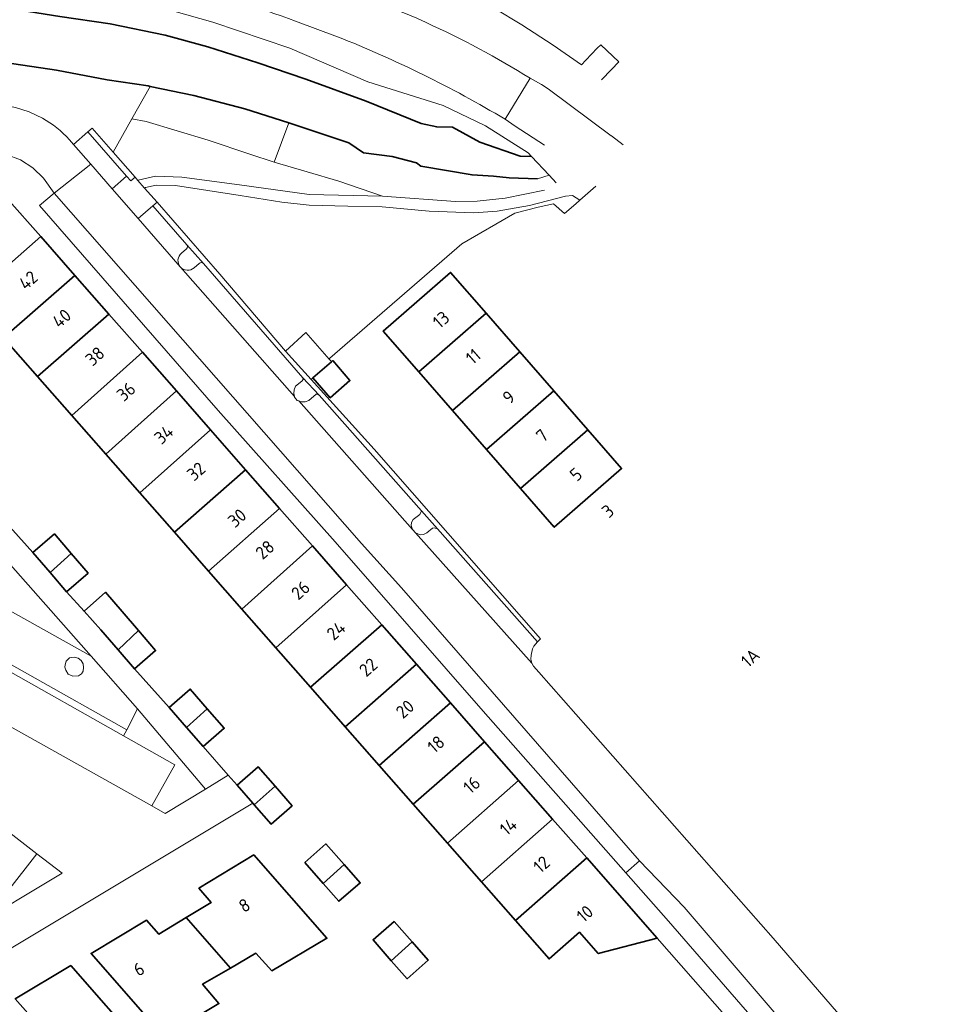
# Model space of a CAD drawing. Extents: x 150256 to 156914, y 461459 to 469481.
# Tile 514 of 656: x 155096 to 155193, y 467150 to 467253. Entities that reach past the tile are written whole.
import ezdxf
from ezdxf.enums import TextEntityAlignment as Align

# ---------------------------------------------------------------- set-up
doc = ezdxf.new("R2010")
doc.units = 0
doc.header["$LTSCALE"] = 0.75
for name, color, linetype, lineweight in [('B-RO-GK-BESCHOEIING-G', 251, 'GK-BESCHOEIING', 35), ('B-RO-GR-BEPLANTING_CULTUUR_BODEMBEDEKKER-GV', 251, 'CONTINUOUS', 18), ('B-RO-GR-BEPLANTING_CULTUUR_BOSPLANTSOEN-GV', 251, 'CONTINUOUS', 18), ('B-RO-GR-GROENVOORZIENING-GV', 251, 'CONTINUOUS', 18), ('B-RO-GR-HAAG-GV', 251, 'CONTINUOUS', 13), ('B-RO-OG-BEBOUWING-GV', 6, 'CONTINUOUS', 35), ('B-RO-OG-BEBOUWING-T18', 1, 'CONTINUOUS', 18), ('B-RO-OG-TERREIN_CULTUURSCHEIDING-GV', 251, 'CONTINUOUS', 18), ('B-RO-OG-WATER_SLOOT-GV', 251, 'CONTINUOUS', 18), ('B-RO-VH-VERHARDING_BETONSTRAATSTEEN-GV', 251, 'CONTINUOUS', 18), ('B-RO-VH-VERHARDING_HALFVERHARDING_GRIND-GV', 251, 'CONTINUOUS', 18), ('B-RO-VH-VERHARDING_STRAATBAKSTEEN-GV', 251, 'CONTINUOUS', 18), ('B-RO-VH-VERHARDING_TEGEL-GV', 251, 'CONTINUOUS', 18)]:
    doc.layers.add(name, color=color, linetype=linetype, lineweight=lineweight)
doc.styles.add('NLCS-ISO-M200-T18', font='NLCS-ISO.ttf', dxfattribs={"height": 360})
doc.linetypes.add('GK-BESCHOEIING', pattern='A,30,-5,[1,NLCS.SHX,S=1,R=0,X=0,Y=0],-5', length=40)

msp = doc.modelspace()

# ---------------------------------------------------------------- linework, layer by layer
at = {"layer": 'B-RO-GK-BESCHOEIING-G'}
for points in [[(155023.859, 467251.648), (155049.274, 467253.754), (155073.431, 467255.389), (155084.644, 467255.438), (155091.528, 467254.982), (155095.489, 467254.444), (155100.532, 467253.62), (155105.802, 467252.852), (155111.559, 467251.691), (155116.029, 467250.458), (155121.239, 467248.788), (155126.262, 467247.078), (155132.582, 467244.774), (155138.356, 467242.429), (155139.98, 467242.07), (155141.627, 467242.045), (155144.513, 467240.475), (155148.727, 467239.007), (155149.922, 467238.97)], [(155023.859, 467251.648), (155049.274, 467253.754), (155073.431, 467255.389), (155084.644, 467255.438), (155091.528, 467254.982), (155095.489, 467254.444), (155100.532, 467253.62), (155105.802, 467252.852), (155111.559, 467251.691), (155116.029, 467250.458), (155121.239, 467248.788), (155126.262, 467247.078), (155132.582, 467244.774), (155138.356, 467242.429), (155139.98, 467242.07), (155141.627, 467242.045), (155144.513, 467240.475), (155148.727, 467239.007), (155149.922, 467238.97)], [(155092.897, 467248.945), (155095.704, 467248.669), (155100.177, 467247.998), (155105.472, 467246.999), (155109.756, 467246.361), (155109.976, 467246.315)], [(155092.897, 467248.945), (155095.704, 467248.669), (155100.177, 467247.998), (155105.472, 467246.999), (155109.756, 467246.361), (155109.976, 467246.315)], [(155109.976, 467246.315), (155114.544, 467245.361), (155119.888, 467243.968), (155124.51, 467242.487)], [(155109.976, 467246.315), (155114.544, 467245.361), (155119.888, 467243.968), (155124.51, 467242.487)], [(155124.51, 467242.487), (155130.766, 467240.404), (155132.31, 467239.366), (155135.336, 467238.958), (155137.862, 467238.292), (155138.332, 467237.944), (155143.683, 467237.042), (155145.943, 467236.914), (155147.58, 467236.725), (155150.533, 467236.645)], [(155124.51, 467242.487), (155130.766, 467240.404), (155132.31, 467239.366), (155135.336, 467238.958), (155137.862, 467238.292), (155138.332, 467237.944), (155143.683, 467237.042), (155145.943, 467236.914), (155147.58, 467236.725), (155150.533, 467236.645)]]:
    msp.add_lwpolyline(points, dxfattribs=at)
at = {"layer": 'B-RO-GR-BEPLANTING_CULTUUR_BODEMBEDEKKER-GV'}
for points in [[(155157.259, 467246.993), (155158.273, 467248.09), (155159.06, 467248.89), (155157.162, 467250.655), (155156.772, 467250.31), (155155.59, 467249.044), (155155.149, 467248.572), (155152.19, 467250.632), (155148.9, 467252.757), (155145.992, 467254.496), (155142.422, 467256.472), (155139.788, 467257.815), (155137.09, 467259.106), (155136.709, 467258.444), (155135.72, 467255.594)], [(155157.259, 467246.993), (155158.273, 467248.09), (155159.06, 467248.89), (155157.162, 467250.655), (155156.772, 467250.31), (155155.59, 467249.044), (155155.149, 467248.572), (155152.19, 467250.632), (155148.9, 467252.757), (155145.992, 467254.496), (155142.422, 467256.472), (155139.788, 467257.815), (155137.09, 467259.106), (155136.709, 467258.444), (155135.72, 467255.594)], [(155137.906, 467253.442), (155138.88, 467252.994)], [(155137.906, 467253.442), (155138.88, 467252.994)]]:
    msp.add_lwpolyline(points, dxfattribs=at)
msp.add_lwpolyline([(155138.88, 467252.994, -0.0336905), (155149.764, 467247.159)], format="xyb", dxfattribs=at)
msp.add_lwpolyline([(155138.88, 467252.994, -0.0336905), (155149.764, 467247.159)], format="xyb", dxfattribs=at)
at = {"layer": 'B-RO-GR-BEPLANTING_CULTUUR_BOSPLANTSOEN-GV'}
for points in [[(155108.057, 467242.899), (155109.976, 467246.315), (155109.756, 467246.361), (155105.472, 467246.999), (155100.177, 467247.998), (155095.704, 467248.669), (155092.897, 467248.945), (155092.507, 467247.349), (155092.459, 467246.721), (155092.421, 467246.232), (155092.623, 467244.468), (155094.101, 467244.46), (155095.855, 467244.107), (155097.296, 467243.656), (155098.7, 467242.982)], [(155108.057, 467242.899), (155109.976, 467246.315), (155109.756, 467246.361), (155105.472, 467246.999), (155100.177, 467247.998), (155095.704, 467248.669), (155092.897, 467248.945), (155092.507, 467247.349), (155092.459, 467246.721), (155092.421, 467246.232), (155092.623, 467244.468), (155094.101, 467244.46), (155095.855, 467244.107), (155097.296, 467243.656), (155098.7, 467242.982)], [(155101.511, 467240.722), (155101.945, 467240.217), (155103.449, 467241.55), (155103.901, 467241.944), (155106.105, 467239.424), (155108.057, 467242.899)], [(155101.511, 467240.722), (155101.945, 467240.217), (155103.449, 467241.55), (155103.901, 467241.944), (155106.105, 467239.424), (155108.057, 467242.899)]]:
    msp.add_lwpolyline(points, dxfattribs=at)
msp.add_lwpolyline([(155098.7, 467242.982, -0.0833951), (155101.511, 467240.722)], format="xyb", dxfattribs=at)
msp.add_lwpolyline([(155098.7, 467242.982, -0.0833951), (155101.511, 467240.722)], format="xyb", dxfattribs=at)
for points in [[(155134.319, 467234.823), (155129.726, 467236.377), (155126.404, 467237.354), (155122.967, 467238.364), (155120.422, 467239.213), (155116.065, 467240.666), (155109.564, 467242.629), (155108.057, 467242.899), (155106.105, 467239.424), (155108.395, 467236.807), (155108.689, 467236.473), (155108.699, 467236.462), (155108.719, 467236.48), (155110.517, 467236.912), (155113.276, 467236.791), (155119.34, 467236.003), (155126.633, 467234.975)], [(155134.319, 467234.823), (155129.726, 467236.377), (155126.404, 467237.354), (155122.967, 467238.364), (155120.422, 467239.213), (155116.065, 467240.666), (155109.564, 467242.629), (155108.057, 467242.899), (155106.105, 467239.424), (155108.395, 467236.807), (155108.689, 467236.473), (155108.699, 467236.462), (155108.719, 467236.48), (155110.517, 467236.912), (155113.276, 467236.791), (155119.34, 467236.003), (155126.633, 467234.975)], [(155153.382, 467232.986), (155154.561, 467234.014), (155154.981, 467234.391), (155154.191, 467234.874), (155153.481, 467234.825), (155149.696, 467233.824), (155146.309, 467233.239), (155143.875, 467233.068), (155139.188, 467233.259), (155134.275, 467233.691), (155130.67, 467233.764), (155126.631, 467233.89), (155123.762, 467234.19), (155119.416, 467234.901), (155112.623, 467235.932), (155110.611, 467235.972), (155109.473, 467235.717), (155109.399, 467235.652), (155110.702, 467234.189), (155117.288, 467226.664), (155124.136, 467218.585), (155126.275, 467220.525), (155128.717, 467217.762), (155128.805, 467217.838), (155142.599, 467229.836), (155148.152, 467233.035), (155150.606, 467233.656), (155152.213, 467234.026)], [(155153.382, 467232.986), (155154.561, 467234.014), (155154.981, 467234.391), (155154.191, 467234.874), (155153.481, 467234.825), (155149.696, 467233.824), (155146.309, 467233.239), (155143.875, 467233.068), (155139.188, 467233.259), (155134.275, 467233.691), (155130.67, 467233.764), (155126.631, 467233.89), (155123.762, 467234.19), (155119.416, 467234.901), (155112.623, 467235.932), (155110.611, 467235.972), (155109.473, 467235.717), (155109.399, 467235.652), (155110.702, 467234.189), (155117.288, 467226.664), (155124.136, 467218.585), (155126.275, 467220.525), (155128.717, 467217.762), (155128.805, 467217.838), (155142.599, 467229.836), (155148.152, 467233.035), (155150.606, 467233.656), (155152.213, 467234.026)]]:
    msp.add_lwpolyline(points, close=True, dxfattribs=at)
at = {"layer": 'B-RO-GR-GROENVOORZIENING-GV'}
for points in [[(155113.766, 467229.315), (155113.252, 467228.842)], [(155113.766, 467229.315), (155113.252, 467228.842)], [(155115.548, 467227.748), (155113.815, 467229.722)], [(155115.548, 467227.748), (155113.815, 467229.722)], [(155113.128, 467227.406), (155113.146, 467227.386)], [(155113.128, 467227.406), (155113.146, 467227.386)], [(155114.578, 467227.321), (155115.103, 467227.778)], [(155114.578, 467227.321), (155115.103, 467227.778)]]:
    msp.add_lwpolyline(points, dxfattribs=at)
for points in [[(155113.815, 467229.722, -0.4251116), (155113.766, 467229.315)], [(155113.815, 467229.722, -0.4251116), (155113.766, 467229.315)], [(155113.252, 467228.842, 0.4206035), (155113.128, 467227.406)], [(155113.252, 467228.842, 0.4206035), (155113.128, 467227.406)], [(155115.103, 467227.778, -0.4090998), (155115.548, 467227.748)], [(155115.103, 467227.778, -0.4090998), (155115.548, 467227.748)], [(155113.146, 467227.386, 0.4169281), (155114.578, 467227.321)], [(155113.146, 467227.386, 0.4169281), (155114.578, 467227.321)]]:
    msp.add_lwpolyline(points, format="xyb", dxfattribs=at)
for points in [[(155125.083, 467213.847), (155125.105, 467213.75), (155125.369, 467213.429), (155125.528, 467213.367), (155125.75, 467213.28), (155126.22, 467213.265), (155126.581, 467213.432), (155127.364, 467214.077), (155127.49, 467214.084), (155127.66, 467213.981), (155125.948, 467215.78), (155126.006, 467215.598), (155125.873, 467215.439), (155125.182, 467214.902), (155125.041, 467214.525), (155125.018, 467214.132)], [(155137.463, 467199.9), (155137.469, 467199.882), (155137.765, 467199.55), (155137.777, 467199.545), (155138.242, 467199.355), (155138.6, 467199.387), (155138.949, 467199.567), (155139.538, 467200.038), (155139.716, 467200.085), (155140.05, 467199.987), (155138.393, 467201.858), (155138.232, 467201.475), (155137.516, 467200.961), (155137.33, 467200.652), (155137.326, 467200.328)], [(155107.19, 467178.301), (155107.518, 467178.929), (155087.165, 467190.382), (155086.841, 467189.801), (155091.656, 467187.08), (155094.582, 467185.426)], [(155101.402, 467184.739), (155101.872, 467184.547), (155102.457, 467184.594), (155102.788, 467184.773), (155102.966, 467185.056), (155103.01, 467185.45), (155102.95, 467185.829), (155102.761, 467186.186), (155102.423, 467186.441), (155102.005, 467186.545), (155101.531, 467186.449), (155101.172, 467186.12), (155101.069, 467185.717), (155101.055, 467185.497), (155101.138, 467185.157)], [(155107.19, 467178.301), (155112.55, 467175.272), (155110.135, 467170.968), (155111.544, 467170.144), (155115.772, 467172.723), (155108.646, 467181.125), (155107.518, 467178.929)], [(155095.04, 467161.982), (155095.443, 467161.668), (155094.932, 467161.005), (155092.612, 467162.85), (155089.685, 467158.912), (155090.859, 467157.993), (155100.75, 467163.922), (155098.117, 467165.924)]]:
    msp.add_lwpolyline(points, close=True, dxfattribs=at)
at = {"layer": 'B-RO-GR-HAAG-GV'}
for points in [[(155107.518, 467178.929), (155087.165, 467190.382), (155086.841, 467189.801), (155091.656, 467187.08), (155094.582, 467185.426), (155107.19, 467178.301)], [(155110.135, 467170.968), (155111.544, 467170.144), (155115.772, 467172.723), (155108.646, 467181.125), (155107.518, 467178.929), (155107.19, 467178.301), (155112.55, 467175.272)], [(155095.04, 467161.982), (155095.443, 467161.668), (155094.932, 467161.005), (155092.612, 467162.85), (155089.685, 467158.912), (155090.859, 467157.993), (155100.75, 467163.922), (155098.117, 467165.924)]]:
    msp.add_lwpolyline(points, close=True, dxfattribs=at)
at = {"layer": 'B-RO-OG-BEBOUWING-GV'}
for points in [[(155094.945, 467234.636), (155087.501, 467228.093), (155091.065, 467224.035), (155098.509, 467230.58)], [(155094.945, 467234.636), (155087.501, 467228.093), (155091.065, 467224.035), (155098.509, 467230.58)], [(155098.509, 467230.58), (155091.065, 467224.035), (155094.629, 467219.978), (155102.074, 467226.524)], [(155098.509, 467230.58), (155091.065, 467224.035), (155094.629, 467219.978), (155102.074, 467226.524)], [(155145.151, 467222.567), (155141.438, 467226.828), (155134.391, 467220.686), (155138.1, 467216.43)], [(155145.151, 467222.567), (155141.438, 467226.828), (155134.391, 467220.686), (155138.1, 467216.43)], [(155098.192, 467215.921), (155105.638, 467222.468), (155102.074, 467226.524), (155094.629, 467219.978)], [(155098.192, 467215.921), (155105.638, 467222.468), (155102.074, 467226.524), (155094.629, 467219.978)], [(155098.192, 467215.921), (155101.765, 467211.853), (155109.157, 467218.463), (155105.638, 467222.468)], [(155098.192, 467215.921), (155101.765, 467211.853), (155109.157, 467218.463), (155105.638, 467222.468)], [(155145.151, 467222.567), (155138.1, 467216.43), (155141.654, 467212.352), (155148.699, 467218.496)], [(155145.151, 467222.567), (155138.1, 467216.43), (155141.654, 467212.352), (155148.699, 467218.496)], [(155109.157, 467218.463), (155101.765, 467211.853), (155105.322, 467207.803), (155112.716, 467214.414)], [(155128.964, 467217.481), (155127.017, 467215.784), (155128.83, 467213.703), (155130.903, 467215.51), (155129.09, 467217.591)], [(155141.654, 467212.352), (155145.202, 467208.281), (155152.247, 467214.425), (155148.699, 467218.496)], [(155105.322, 467207.803), (155108.885, 467203.746), (155116.28, 467210.358), (155112.716, 467214.414)], [(155152.247, 467214.425), (155145.202, 467208.281), (155148.75, 467204.21), (155155.795, 467210.354)], [(155112.518, 467199.61), (155119.969, 467206.16), (155116.28, 467210.358), (155108.885, 467203.746)], [(155148.75, 467204.21), (155152.298, 467200.139), (155159.343, 467206.283), (155155.795, 467210.354)], [(155119.969, 467206.16), (155112.518, 467199.61), (155116.083, 467195.551), (155123.535, 467202.103)], [(155116.083, 467195.551), (155119.582, 467191.567), (155126.974, 467198.189), (155123.535, 467202.103)], [(155099.486, 467195.412), (155101.715, 467197.388), (155099.953, 467199.439), (155097.694, 467197.498)], [(155126.974, 467198.189), (155119.582, 467191.567), (155123.15, 467187.512), (155130.546, 467194.125)], [(155099.486, 467195.412), (155101.22, 467193.393), (155103.48, 467195.333), (155101.715, 467197.388)], [(155126.772, 467183.38), (155134.227, 467189.936), (155130.546, 467194.125), (155123.15, 467187.512)], [(155106.608, 467187.294), (155108.755, 467189.312), (155107.038, 467191.304), (155105.286, 467193.337), (155103.046, 467191.351), (155104.808, 467189.381)], [(155134.227, 467189.936), (155126.772, 467183.38), (155130.409, 467179.24), (155137.865, 467185.796)], [(155106.608, 467187.294), (155108.321, 467185.306), (155110.551, 467187.229), (155108.755, 467189.312)], [(155141.43, 467181.74), (155137.865, 467185.796), (155130.409, 467179.24), (155133.972, 467175.182)], [(155111.968, 467181.267), (155113.78, 467179.185), (155115.961, 467181.124), (155114.169, 467183.183)], [(155141.43, 467181.74), (155133.972, 467175.182), (155137.535, 467171.125), (155144.995, 467177.683)], [(155115.525, 467177.181), (155117.726, 467179.097), (155115.961, 467181.124), (155113.78, 467179.185)], [(155144.995, 467177.683), (155137.535, 467171.125), (155141.098, 467167.069), (155148.559, 467173.627)], [(155119.078, 467173.128), (155120.715, 467171.257), (155120.865, 467171.086), (155123.063, 467173.009), (155121.277, 467175.051)], [(155148.559, 467173.627), (155141.098, 467167.069), (155144.663, 467163.01), (155152.124, 467169.571)], [(155120.865, 467171.086), (155122.642, 467169.054), (155124.841, 467170.977), (155123.063, 467173.009)], [(155148.226, 467158.953), (155155.689, 467165.514), (155152.124, 467169.571), (155144.663, 467163.01)], [(155126.158, 467165.019), (155128.077, 467162.837), (155130.284, 467164.811), (155128.37, 467166.973)], [(155113.756, 467159.268), (155118.372, 467153.978), (155121.032, 467155.53), (155122.702, 467153.688), (155128.49, 467157.098), (155120.83, 467165.815), (155115.086, 467162.33), (155116.373, 467160.847)], [(155155.689, 467165.514), (155148.226, 467158.953), (155151.754, 467154.936), (155154.931, 467157.729), (155156.905, 467155.483), (155163.076, 467157.108)], [(155130.284, 467164.811), (155128.077, 467162.837), (155129.724, 467160.964), (155131.979, 467162.897)], [(155118.372, 467153.978), (155113.756, 467159.268), (155110.877, 467157.53), (155109.581, 467158.998), (155103.786, 467155.516), (155111.399, 467146.82), (155117.176, 467150.262), (155115.461, 467152.279)], [(155137.42, 467156.704), (155135.534, 467158.845), (155133.321, 467156.932), (155135.229, 467154.746)], [(155135.229, 467154.746), (155136.883, 467152.851), (155139.093, 467154.805), (155137.42, 467156.704)], [(155094.587, 467147.699), (155099.22, 467142.352), (155101.876, 467143.874), (155103.531, 467142.047), (155109.295, 467145.522), (155101.66, 467154.225), (155095.849, 467150.762), (155097.168, 467149.262)]]:
    msp.add_lwpolyline(points, close=True, dxfattribs=at)
at = {"layer": 'B-RO-OG-TERREIN_CULTUURSCHEIDING-GV'}
for points in [[(155125.197, 467253.155, 0.0777257), (155100.304, 467258.248)], [(155125.197, 467253.155, 0.0777257), (155100.304, 467258.248)], [(155147.148, 467242.874, 0.0404083), (155129.59, 467251.511)], [(155147.148, 467242.874, 0.0404083), (155129.59, 467251.511)]]:
    msp.add_lwpolyline(points, format="xyb", dxfattribs=at)
for points in [[(155026.168, 467252.402), (155047.097, 467254.794), (155062.628, 467256.132), (155081.099, 467257.538), (155085.146, 467257.52), (155089.359, 467257.419), (155095.558, 467256.911), (155104.634, 467256.01), (155108.354, 467255.375), (155116.526, 467253.047), (155124.616, 467250.328), (155132.772, 467246.773), (155140.657, 467244.297), (155145.089, 467242.174), (155149.562, 467239.355), (155149.922, 467238.97), (155151.75, 467237.02), (155152.503, 467236.216)], [(155026.168, 467252.402), (155047.097, 467254.794), (155062.628, 467256.132), (155081.099, 467257.538), (155085.146, 467257.52), (155089.359, 467257.419), (155095.558, 467256.911), (155104.634, 467256.01), (155108.354, 467255.375), (155116.526, 467253.047), (155124.616, 467250.328), (155132.772, 467246.773), (155140.657, 467244.297), (155145.089, 467242.174), (155149.562, 467239.355), (155149.922, 467238.97), (155151.75, 467237.02), (155152.503, 467236.216)], [(155129.59, 467251.511), (155125.197, 467253.155)], [(155129.59, 467251.511), (155125.197, 467253.155)], [(155151.28, 467240.17), (155148.211, 467242.161), (155147.148, 467242.874)], [(155151.28, 467240.17), (155148.211, 467242.161), (155147.148, 467242.874)]]:
    msp.add_lwpolyline(points, dxfattribs=at)
msp.add_lwpolyline([(155128.717, 467217.762), (155126.275, 467220.525), (155124.136, 467218.585), (155126.826, 467215.618), (155127.017, 467215.784), (155128.964, 467217.481), (155128.92, 467217.532)], close=True, dxfattribs=at)
msp.add_lwpolyline([(155128.717, 467217.762), (155126.275, 467220.525), (155124.136, 467218.585), (155126.826, 467215.618), (155127.017, 467215.784), (155128.964, 467217.481), (155128.92, 467217.532)], close=True, dxfattribs=at)
at = {"layer": 'B-RO-OG-WATER_SLOOT-GV'}
for points in [[(155100.532, 467253.62), (155105.802, 467252.852), (155111.559, 467251.691), (155116.029, 467250.458), (155121.239, 467248.788), (155126.262, 467247.078), (155132.582, 467244.774), (155138.356, 467242.429), (155139.98, 467242.07), (155141.627, 467242.045), (155144.513, 467240.475), (155148.727, 467239.007), (155149.922, 467238.97), (155149.562, 467239.355), (155145.089, 467242.174), (155140.657, 467244.297), (155132.772, 467246.773), (155124.616, 467250.328), (155116.526, 467253.047), (155108.354, 467255.375)], [(155100.532, 467253.62), (155105.802, 467252.852), (155111.559, 467251.691), (155116.029, 467250.458), (155121.239, 467248.788), (155126.262, 467247.078), (155132.582, 467244.774), (155138.356, 467242.429), (155139.98, 467242.07), (155141.627, 467242.045), (155144.513, 467240.475), (155148.727, 467239.007), (155149.922, 467238.97), (155149.562, 467239.355), (155145.089, 467242.174), (155140.657, 467244.297), (155132.772, 467246.773), (155124.616, 467250.328), (155116.526, 467253.047), (155108.354, 467255.375)], [(155095.704, 467248.669), (155100.177, 467247.998), (155105.472, 467246.999), (155109.756, 467246.361), (155109.976, 467246.315), (155114.544, 467245.361), (155119.888, 467243.968), (155124.51, 467242.487), (155130.766, 467240.404), (155132.31, 467239.366), (155135.336, 467238.958), (155137.862, 467238.292), (155138.332, 467237.944), (155143.683, 467237.042), (155145.943, 467236.914), (155147.58, 467236.725), (155150.533, 467236.645), (155151.75, 467237.02), (155149.922, 467238.97), (155148.727, 467239.007), (155144.513, 467240.475), (155141.627, 467242.045), (155139.98, 467242.07), (155138.356, 467242.429), (155132.582, 467244.774), (155126.262, 467247.078), (155121.239, 467248.788), (155116.029, 467250.458), (155111.559, 467251.691), (155105.802, 467252.852), (155100.532, 467253.62)], [(155095.704, 467248.669), (155100.177, 467247.998), (155105.472, 467246.999), (155109.756, 467246.361), (155109.976, 467246.315), (155114.544, 467245.361), (155119.888, 467243.968), (155124.51, 467242.487), (155130.766, 467240.404), (155132.31, 467239.366), (155135.336, 467238.958), (155137.862, 467238.292), (155138.332, 467237.944), (155143.683, 467237.042), (155145.943, 467236.914), (155147.58, 467236.725), (155150.533, 467236.645), (155151.75, 467237.02), (155149.922, 467238.97), (155148.727, 467239.007), (155144.513, 467240.475), (155141.627, 467242.045), (155139.98, 467242.07), (155138.356, 467242.429), (155132.582, 467244.774), (155126.262, 467247.078), (155121.239, 467248.788), (155116.029, 467250.458), (155111.559, 467251.691), (155105.802, 467252.852), (155100.532, 467253.62)], [(155152.503, 467236.216), (155151.75, 467237.02), (155150.533, 467236.645), (155147.58, 467236.725), (155145.943, 467236.914), (155143.683, 467237.042), (155138.332, 467237.944), (155137.862, 467238.292), (155135.336, 467238.958), (155132.31, 467239.366), (155130.766, 467240.404), (155124.51, 467242.487), (155122.967, 467238.364)], [(155152.503, 467236.216), (155151.75, 467237.02), (155150.533, 467236.645), (155147.58, 467236.725), (155145.943, 467236.914), (155143.683, 467237.042), (155138.332, 467237.944), (155137.862, 467238.292), (155135.336, 467238.958), (155132.31, 467239.366), (155130.766, 467240.404), (155124.51, 467242.487), (155122.967, 467238.364)], [(155122.967, 467238.364), (155126.404, 467237.354), (155129.726, 467236.377), (155134.319, 467234.823), (155141.965, 467234.266), (155144.225, 467234.291), (155147.164, 467234.608), (155151.262, 467235.432)], [(155122.967, 467238.364), (155126.404, 467237.354), (155129.726, 467236.377), (155134.319, 467234.823), (155141.965, 467234.266), (155144.225, 467234.291), (155147.164, 467234.608), (155151.262, 467235.432)]]:
    msp.add_lwpolyline(points, dxfattribs=at)
msp.add_lwpolyline([(155109.976, 467246.315), (155108.057, 467242.899), (155109.564, 467242.629), (155116.065, 467240.666), (155120.422, 467239.213), (155122.967, 467238.364), (155124.51, 467242.487), (155119.888, 467243.968), (155114.544, 467245.361)], close=True, dxfattribs=at)
msp.add_lwpolyline([(155109.976, 467246.315), (155108.057, 467242.899), (155109.564, 467242.629), (155116.065, 467240.666), (155120.422, 467239.213), (155122.967, 467238.364), (155124.51, 467242.487), (155119.888, 467243.968), (155114.544, 467245.361)], close=True, dxfattribs=at)
at = {"layer": 'B-RO-VH-VERHARDING_BETONSTRAATSTEEN-GV'}
for points in [[(155098.7, 467242.982), (155097.296, 467243.656), (155095.855, 467244.107), (155094.101, 467244.46), (155092.623, 467244.468), (155092.158, 467244.47), (155090.095, 467244.387), (155086.997, 467243.952), (155085.563, 467243.534), (155084.332, 467243.115), (155083.135, 467242.535), (155082.164, 467241.929), (155081.941, 467241.722), (155081.825, 467241.615), (155080.97, 467240.764), (155080.238, 467240.036), (155073.32, 467234.084), (155072.109, 467233.613), (155071.425, 467233.583), (155070.668, 467233.85), (155069.639, 467234.469)], [(155098.7, 467242.982), (155097.296, 467243.656), (155095.855, 467244.107), (155094.101, 467244.46), (155092.623, 467244.468), (155092.158, 467244.47), (155090.095, 467244.387), (155086.997, 467243.952), (155085.563, 467243.534), (155084.332, 467243.115), (155083.135, 467242.535), (155082.164, 467241.929), (155081.941, 467241.722), (155081.825, 467241.615), (155080.97, 467240.764), (155080.238, 467240.036), (155073.32, 467234.084), (155072.109, 467233.613), (155071.425, 467233.583), (155070.668, 467233.85), (155069.639, 467234.469)], [(155094.91, 467239.194), (155096.412, 467238.621), (155097.67, 467237.781), (155098.808, 467236.701), (155099.932, 467235.119), (155103.747, 467238.159), (155101.945, 467240.217), (155101.511, 467240.722)], [(155094.91, 467239.194), (155096.412, 467238.621), (155097.67, 467237.781), (155098.808, 467236.701), (155099.932, 467235.119), (155103.747, 467238.159), (155101.945, 467240.217), (155101.511, 467240.722)], [(155174.604, 467146.986), (155164.248, 467158.888), (155159.79, 467163.941), (155144.848, 467180.879), (155129.355, 467198.599), (155117.106, 467212.381), (155098.386, 467233.848), (155099.932, 467235.119), (155098.808, 467236.701), (155097.67, 467237.781), (155096.412, 467238.621), (155094.91, 467239.194)], [(155174.604, 467146.986), (155164.248, 467158.888), (155159.79, 467163.941), (155144.848, 467180.879), (155129.355, 467198.599), (155117.106, 467212.381), (155098.386, 467233.848), (155099.932, 467235.119), (155098.808, 467236.701), (155097.67, 467237.781), (155096.412, 467238.621), (155094.91, 467239.194)], [(155193.353, 467136.115), (155175.229, 467157.122), (155150.696, 467184.963), (155150.129, 467185.607), (155149.957, 467185.904), (155137.777, 467199.545), (155137.765, 467199.55), (155137.469, 467199.882), (155137.463, 467199.9), (155125.528, 467213.367), (155125.369, 467213.429), (155125.105, 467213.75), (155125.083, 467213.847), (155113.146, 467227.386), (155113.128, 467227.406), (155108.733, 467232.477), (155106.011, 467235.573), (155103.747, 467238.159), (155099.932, 467235.119), (155132.106, 467198.448), (155136.288, 467193.781), (155161.23, 467165.208), (155165.892, 467160.337), (155176.172, 467148.377)], [(155193.353, 467136.115), (155175.229, 467157.122), (155150.696, 467184.963), (155150.129, 467185.607), (155149.957, 467185.904), (155137.777, 467199.545), (155137.765, 467199.55), (155137.469, 467199.882), (155137.463, 467199.9), (155125.528, 467213.367), (155125.369, 467213.429), (155125.105, 467213.75), (155125.083, 467213.847), (155113.146, 467227.386), (155113.128, 467227.406), (155108.733, 467232.477), (155106.011, 467235.573), (155103.747, 467238.159), (155099.932, 467235.119), (155132.106, 467198.448), (155136.288, 467193.781), (155161.23, 467165.208), (155165.892, 467160.337), (155176.172, 467148.377)], [(155094.945, 467234.636), (155098.509, 467230.58), (155102.074, 467226.524), (155105.638, 467222.468), (155109.157, 467218.463), (155112.716, 467214.414), (155116.28, 467210.358), (155119.969, 467206.16), (155123.535, 467202.103), (155126.974, 467198.189), (155130.546, 467194.125), (155134.227, 467189.936), (155137.865, 467185.796), (155141.43, 467181.74), (155144.995, 467177.683), (155148.559, 467173.627), (155152.124, 467169.571), (155155.689, 467165.514), (155163.076, 467157.108), (155171.621, 467147.354)], [(155094.945, 467234.636), (155098.509, 467230.58), (155102.074, 467226.524), (155105.638, 467222.468), (155109.157, 467218.463), (155112.716, 467214.414), (155116.28, 467210.358), (155119.969, 467206.16), (155123.535, 467202.103), (155126.974, 467198.189), (155130.546, 467194.125), (155134.227, 467189.936), (155137.865, 467185.796), (155141.43, 467181.74), (155144.995, 467177.683), (155148.559, 467173.627), (155152.124, 467169.571), (155155.689, 467165.514), (155163.076, 467157.108), (155171.621, 467147.354)], [(155113.815, 467229.722), (155110.251, 467233.793), (155108.733, 467232.477), (155113.128, 467227.406)], [(155113.815, 467229.722), (155110.251, 467233.793), (155108.733, 467232.477), (155113.128, 467227.406)], [(155113.252, 467228.842), (155113.766, 467229.315)], [(155113.252, 467228.842), (155113.766, 467229.315)], [(155113.146, 467227.386), (155125.083, 467213.847)], [(155113.146, 467227.386), (155125.083, 467213.847)], [(155115.103, 467227.778), (155114.578, 467227.321)], [(155115.103, 467227.778), (155114.578, 467227.321)], [(155125.083, 467213.847), (155125.018, 467214.132), (155125.041, 467214.525), (155125.182, 467214.902), (155125.873, 467215.439), (155126.006, 467215.598), (155125.948, 467215.78), (155115.548, 467227.748)], [(155125.083, 467213.847), (155125.018, 467214.132), (155125.041, 467214.525), (155125.182, 467214.902), (155125.873, 467215.439), (155126.006, 467215.598), (155125.948, 467215.78), (155115.548, 467227.748)], [(155081.473, 467199.098), (155103.786, 467186.625), (155084.212, 467208.776)], [(155084.212, 467208.776), (155103.786, 467186.625), (155108.646, 467181.125), (155115.772, 467172.723), (155118.158, 467174.178), (155115.525, 467177.181), (155113.78, 467179.185), (155111.968, 467181.267), (155108.321, 467185.306), (155106.608, 467187.294), (155104.808, 467189.381), (155103.046, 467191.351), (155101.22, 467193.393), (155099.486, 467195.412), (155097.694, 467197.498), (155094.064, 467201.522)], [(155110.135, 467170.968), (155092.108, 467181.045), (155089.184, 467182.64), (155076.224, 467189.884), (155077.565, 467192.238), (155076.661, 467192.637), (155077.086, 467194.312), (155077.432, 467196.546), (155077.645, 467198.221), (155077.751, 467200.055)], [(155083.695, 467149.047), (155119.499, 467170.508), (155120.715, 467171.257), (155119.078, 467173.128), (155118.158, 467174.178), (155115.772, 467172.723), (155111.544, 467170.144), (155110.135, 467170.968)]]:
    msp.add_lwpolyline(points, dxfattribs=at)
for points in [[(155101.511, 467240.722, 0.0833951), (155098.7, 467242.982)], [(155101.511, 467240.722, 0.0833951), (155098.7, 467242.982)], [(155113.766, 467229.315, 0.4251116), (155113.815, 467229.722)], [(155113.766, 467229.315, 0.4251116), (155113.815, 467229.722)], [(155113.128, 467227.406, -0.4206035), (155113.252, 467228.842)], [(155113.128, 467227.406, -0.4206035), (155113.252, 467228.842)], [(155115.548, 467227.748, 0.4090998), (155115.103, 467227.778)], [(155115.548, 467227.748, 0.4090998), (155115.103, 467227.778)], [(155114.578, 467227.321, -0.4169281), (155113.146, 467227.386)], [(155114.578, 467227.321, -0.4169281), (155113.146, 467227.386)]]:
    msp.add_lwpolyline(points, format="xyb", dxfattribs=at)
for points in [[(155103.747, 467238.159), (155106.011, 467235.573), (155107.513, 467236.904), (155103.449, 467241.55), (155101.945, 467240.217)], [(155103.747, 467238.159), (155106.011, 467235.573), (155107.513, 467236.904), (155103.449, 467241.55), (155101.945, 467240.217)], [(155110.702, 467234.189), (155109.399, 467235.652), (155109.364, 467235.692), (155108.699, 467236.462), (155108.689, 467236.473), (155108.395, 467236.807), (155107.944, 467236.412), (155107.513, 467236.904), (155106.011, 467235.573), (155108.733, 467232.477), (155110.251, 467233.793)], [(155110.702, 467234.189), (155109.399, 467235.652), (155109.364, 467235.692), (155108.699, 467236.462), (155108.689, 467236.473), (155108.395, 467236.807), (155107.944, 467236.412), (155107.513, 467236.904), (155106.011, 467235.573), (155108.733, 467232.477), (155110.251, 467233.793)], [(155159.79, 467163.941), (155161.23, 467165.208), (155136.288, 467193.781), (155132.106, 467198.448), (155099.932, 467235.119), (155098.386, 467233.848), (155117.106, 467212.381), (155129.355, 467198.599), (155144.848, 467180.879)], [(155159.79, 467163.941), (155161.23, 467165.208), (155136.288, 467193.781), (155132.106, 467198.448), (155099.932, 467235.119), (155098.386, 467233.848), (155117.106, 467212.381), (155129.355, 467198.599), (155144.848, 467180.879)], [(155125.528, 467213.367), (155137.463, 467199.9), (155137.326, 467200.328), (155137.33, 467200.652), (155137.516, 467200.961), (155138.232, 467201.475), (155138.393, 467201.858), (155127.66, 467213.981), (155127.49, 467214.084), (155127.364, 467214.077), (155126.581, 467213.432), (155126.22, 467213.265), (155125.75, 467213.28)], [(155137.777, 467199.545), (155149.957, 467185.904), (155149.855, 467186.317), (155149.863, 467186.737), (155150.016, 467187.399), (155150.169, 467187.693), (155150.544, 467188.134), (155140.05, 467199.987), (155139.716, 467200.085), (155139.538, 467200.038), (155138.949, 467199.567), (155138.6, 467199.387), (155138.242, 467199.355)], [(155081.473, 467199.098), (155079.085, 467194.906), (155079.137, 467194.877), (155086.158, 467190.945), (155085.811, 467190.395), (155078.823, 467194.248), (155078.737, 467194.296), (155077.565, 467192.238), (155076.224, 467189.884), (155089.184, 467182.64), (155091.656, 467187.08), (155086.841, 467189.801), (155087.165, 467190.382), (155107.518, 467178.929), (155108.646, 467181.125), (155103.786, 467186.625)], [(155101.402, 467184.739), (155101.138, 467185.157), (155101.055, 467185.497), (155101.069, 467185.717), (155101.172, 467186.12), (155101.531, 467186.449), (155102.005, 467186.545), (155102.423, 467186.441), (155102.761, 467186.186), (155102.95, 467185.829), (155103.01, 467185.45), (155102.966, 467185.056), (155102.788, 467184.773), (155102.457, 467184.594), (155101.872, 467184.547)], [(155073.789, 467184.581), (155076.067, 467183.027), (155098.117, 467165.924), (155100.75, 467163.922), (155090.859, 467157.993), (155089.685, 467158.912), (155069.642, 467174.611), (155068.897, 467175.196), (155070.758, 467177.987), (155072.221, 467180.753)], [(155092.108, 467181.045), (155110.135, 467170.968), (155112.55, 467175.272), (155107.19, 467178.301), (155094.582, 467185.426)], [(155098.117, 467165.924), (155076.067, 467183.027), (155073.071, 467179.103), (155073.259, 467178.957), (155073.556, 467178.726), (155079.239, 467174.304), (155079.752, 467173.905), (155079.835, 467173.84), (155084.625, 467170.113), (155095.04, 467161.982)]]:
    msp.add_lwpolyline(points, close=True, dxfattribs=at)
at = {"layer": 'B-RO-VH-VERHARDING_HALFVERHARDING_GRIND-GV'}
msp.add_lwpolyline([(155151.262, 467235.432), (155147.164, 467234.608), (155144.225, 467234.291), (155141.965, 467234.266), (155134.319, 467234.823), (155126.633, 467234.975), (155119.34, 467236.003), (155113.276, 467236.791), (155110.517, 467236.912), (155108.719, 467236.48), (155108.699, 467236.462), (155109.364, 467235.692), (155109.399, 467235.652), (155109.473, 467235.717), (155110.611, 467235.972), (155112.623, 467235.932), (155119.416, 467234.901), (155123.762, 467234.19), (155126.631, 467233.89), (155130.67, 467233.764), (155134.275, 467233.691), (155139.188, 467233.259), (155143.875, 467233.068), (155146.309, 467233.239), (155149.696, 467233.824), (155153.481, 467234.825), (155154.191, 467234.874), (155154.981, 467234.391), (155156.634, 467235.873)], dxfattribs=at)
msp.add_lwpolyline([(155151.262, 467235.432), (155147.164, 467234.608), (155144.225, 467234.291), (155141.965, 467234.266), (155134.319, 467234.823), (155126.633, 467234.975), (155119.34, 467236.003), (155113.276, 467236.791), (155110.517, 467236.912), (155108.719, 467236.48), (155108.699, 467236.462), (155109.364, 467235.692), (155109.399, 467235.652), (155109.473, 467235.717), (155110.611, 467235.972), (155112.623, 467235.932), (155119.416, 467234.901), (155123.762, 467234.19), (155126.631, 467233.89), (155130.67, 467233.764), (155134.275, 467233.691), (155139.188, 467233.259), (155143.875, 467233.068), (155146.309, 467233.239), (155149.696, 467233.824), (155153.481, 467234.825), (155154.191, 467234.874), (155154.981, 467234.391), (155156.634, 467235.873)], dxfattribs=at)
at = {"layer": 'B-RO-VH-VERHARDING_STRAATBAKSTEEN-GV'}
for points in [[(155100.304, 467258.248, -0.0777257), (155125.197, 467253.155)], [(155100.304, 467258.248, -0.0777257), (155125.197, 467253.155)], [(155149.764, 467247.159, 0.0336905), (155138.88, 467252.994)], [(155149.764, 467247.159, 0.0336905), (155138.88, 467252.994)], [(155129.59, 467251.511, -0.0404083), (155147.148, 467242.874)], [(155129.59, 467251.511, -0.0404083), (155147.148, 467242.874)]]:
    msp.add_lwpolyline(points, format="xyb", dxfattribs=at)
for points in [[(155138.88, 467252.994), (155137.906, 467253.442), (155127.218, 467257.871), (155127.037, 467257.901)], [(155138.88, 467252.994), (155137.906, 467253.442), (155127.218, 467257.871), (155127.037, 467257.901)], [(155125.197, 467253.155), (155129.59, 467251.511)], [(155125.197, 467253.155), (155129.59, 467251.511)], [(155159.524, 467240.187), (155158.276, 467241.119), (155158.247, 467241.141), (155151.653, 467246.068), (155150.954, 467246.527), (155149.764, 467247.159), (155147.148, 467242.874), (155148.211, 467242.161), (155151.28, 467240.17)], [(155147.148, 467242.874), (155149.764, 467247.159)], [(155159.524, 467240.187), (155158.276, 467241.119), (155158.247, 467241.141), (155151.653, 467246.068), (155150.954, 467246.527), (155149.764, 467247.159), (155147.148, 467242.874), (155148.211, 467242.161), (155151.28, 467240.17)], [(155147.148, 467242.874), (155149.764, 467247.159)]]:
    msp.add_lwpolyline(points, dxfattribs=at)
at = {"layer": 'B-RO-VH-VERHARDING_TEGEL-GV'}
for points in [[(155108.395, 467236.807), (155106.105, 467239.424), (155103.901, 467241.944), (155103.449, 467241.55), (155107.513, 467236.904), (155107.944, 467236.412)], [(155108.395, 467236.807), (155106.105, 467239.424), (155103.901, 467241.944), (155103.449, 467241.55), (155107.513, 467236.904), (155107.944, 467236.412)], [(155150.861, 467188.46), (155133.436, 467208.328), (155126.826, 467215.618), (155124.136, 467218.585), (155117.288, 467226.664), (155110.702, 467234.189), (155110.251, 467233.793), (155113.815, 467229.722), (155115.548, 467227.748), (155125.948, 467215.78), (155127.66, 467213.981), (155138.393, 467201.858), (155140.05, 467199.987), (155150.544, 467188.134)], [(155150.861, 467188.46), (155133.436, 467208.328), (155126.826, 467215.618), (155124.136, 467218.585), (155117.288, 467226.664), (155110.702, 467234.189), (155110.251, 467233.793), (155113.815, 467229.722), (155115.548, 467227.748), (155125.948, 467215.78), (155127.66, 467213.981), (155138.393, 467201.858), (155140.05, 467199.987), (155150.544, 467188.134)]]:
    msp.add_lwpolyline(points, close=True, dxfattribs=at)

# ---------------------------------------------------------------- texts
at = {"layer": 'B-RO-OG-BEBOUWING-T18', "style": 'NLCS-ISO-M200-T18'}
for s, rotation, p in [('42', 41.3, (155097.199, 467226.011)), ('42', 41.3, (155097.199, 467226.011)), ('40', 41.3, (155100.705, 467222.022)), ('40', 41.3, (155100.705, 467222.022)), ('13', 41.1, (155140.443, 467221.881)), ('13', 41.1, (155140.443, 467221.881)), ('38', 41.3, (155104.192, 467218.054)), ('11', 41.1, (155143.802, 467218.026)), ('36', 41.3, (155107.455, 467214.341)), ('9', 41.1, (155147.521, 467213.76)), ('34', 41.3, (155111.404, 467209.848)), ('7', 41.1, (155151.023, 467209.742)), ('32', 41.3, (155114.79, 467205.993)), ('5', 41.1, (155154.567, 467205.674)), ('30', 41.3, (155119.082, 467201.11)), ('3', 41.1, (155157.912, 467201.837)), ('28', 41.3, (155121.998, 467197.792)), ('26', 41.3, (155125.727, 467193.548)), ('24', 41.3, (155129.447, 467189.315)), ('22', 41.3, (155132.82, 467185.478)), ('1A', 42.4, (155172.819, 467186.46)), ('20', 41.3, (155136.664, 467181.103)), ('18', 41.3, (155139.913, 467177.407)), ('16', 41.3, (155143.652, 467173.152)), ('14', 41.3, (155147.486, 467168.789)), ('12', 41.3, (155150.968, 467164.827)), ('8', 31.3, (155119.851, 467160.542)), ('10', 41.3, (155155.502, 467159.667)), ('6', 31, (155108.798, 467153.861))]:
    msp.add_text(s, height=1.35, rotation=rotation, dxfattribs=at).set_placement(p, align=Align.MIDDLE)

doc.saveas('drawing.dxf')
